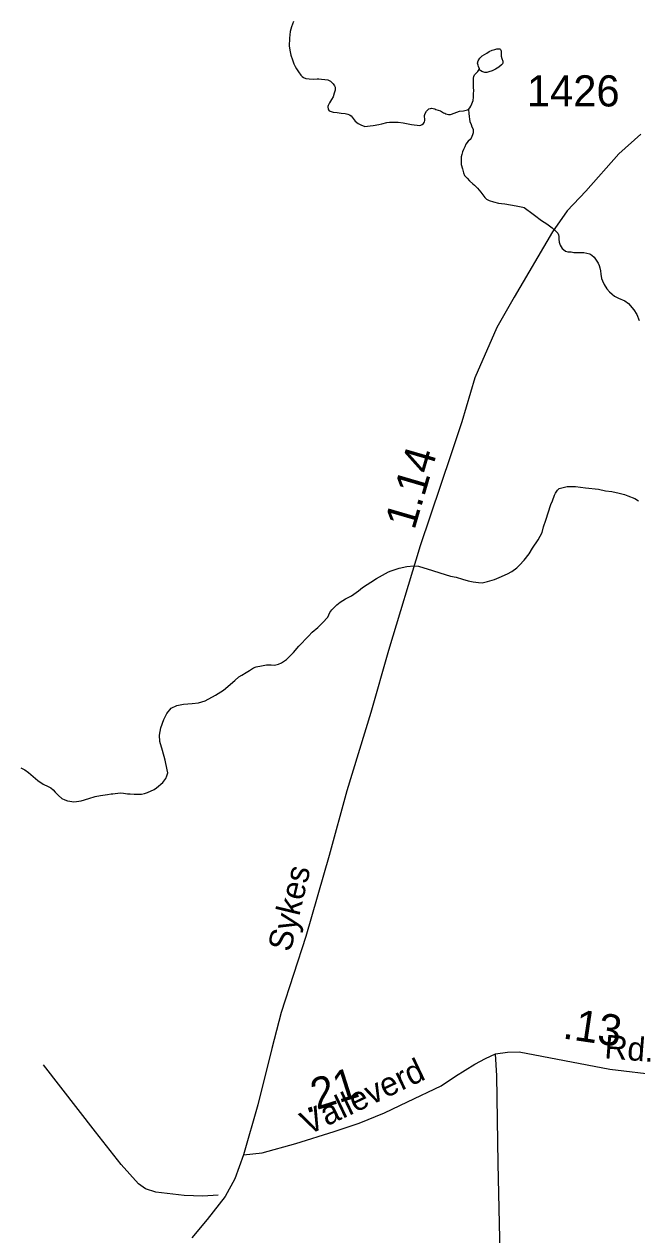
# Model space of a CAD drawing. Extents: x 2220236 to 2384410, y 720751 to 894131.
# Drawn here: x 2290632 to 2293089, y 832849 to 837706 of the extents above; entities that cross this region are included whole.
import ezdxf

# ---------------------------------------------------------------- set-up
doc = ezdxf.new("R2010")
doc.units = 0
for name, color, linetype in [('Exist Hydrographic Misc Water Feature', 7, 'Continuous'), ('Exist Hydrographic Pond Under 1500 Sq Ft', 7, 'Continuous'), ('Exist Road Non-System Type 51', 7, 'Continuous'), ('Exist Road Secondary Mileage Hundredths English Label', 7, 'Continuous'), ('Exist Road Secondary Type 51 Attributed', 7, 'Continuous'), ('Exist Road Secondary Type 51 Label', 7, 'Continuous'), ('Exist Road Secondary Type 51 Number Label', 7, 'Continuous')]:
    doc.layers.add(name, color=color, linetype=linetype)

msp = doc.modelspace()

# ---------------------------------------------------------------- linework, layer by layer
at = {"layer": 'Exist Hydrographic Misc Water Feature'}
for points in [[(2291712.2, 837717.2), (2291704.5, 837695.1), (2291698.9, 837677.2), (2291695.4, 837650.4), (2291695.3, 837617.6), (2291698.1, 837594.5), (2291701.8, 837581.3), (2291708, 837563.2)], [(2291708, 837563.2), (2291713.9, 837547.3), (2291718.6, 837536.7), (2291724, 837526.8), (2291732.2, 837514.1), (2291741.2, 837501.8), (2291746.3, 837495.8), (2291752.4, 837491.7), (2291762.2, 837488.3), (2291774.3, 837486.4), (2291794.3, 837486), (2291806.4, 837486.4), (2291814.3, 837486.2), (2291824.1, 837486), (2291838.2, 837484.1), (2291850.3, 837482.2), (2291855.5, 837479.8), (2291860.7, 837477), (2291864.5, 837473), (2291870.6, 837467), (2291876.7, 837458.7), (2291878.6, 837453), (2291879.1, 837447.1), (2291878.6, 837440.6), (2291875.8, 837429.2), (2291870.5, 837414.5), (2291864.7, 837403.2), (2291861, 837397.7), (2291856.9, 837390.2), (2291853.5, 837384.7), (2291851.5, 837379.8), (2291850.4, 837375.6), (2291850, 837372.3), (2291850.6, 837368.4), (2291851.5, 837365.1), (2291853, 837361.7), (2291855.6, 837358.4), (2291859.2, 837356.7), (2291863.4, 837355), (2291871.6, 837353.2), (2291887.6, 837351.2), (2291903, 837349.2), (2291919.7, 837347.2), (2291929.8, 837345.4), (2291936.6, 837342), (2291943.7, 837337.6), (2291951.7, 837327.5), (2291959.7, 837317.5), (2291972, 837307.4), (2291982, 837301.7), (2291998, 837295.4), (2292008.5, 837296.2), (2292019, 837297.6), (2292031.5, 837299.7), (2292053.9, 837304.1), (2292065.7, 837306.5), (2292085.8, 837311), (2292097, 837312.4), (2292117.7, 837312.6), (2292131.8, 837313.3), (2292152.1, 837309.6), (2292185.7, 837304), (2292195.9, 837302.1), (2292208.6, 837300.2), (2292217.8, 837300.1), (2292222.4, 837300.6), (2292227.7, 837303.8), (2292234, 837307.9), (2292236.1, 837311.2), (2292237.8, 837314.4), (2292238.9, 837319.3), (2292238.7, 837325.9), (2292237.5, 837334.1), (2292237.6, 837339.7), (2292240.1, 837347.8), (2292245.2, 837357.5), (2292250.2, 837362.4), (2292255.3, 837366.5), (2292260.9, 837368), (2292265.1, 837368.6), (2292272, 837367.8), (2292278.5, 837366), (2292283.1, 837364.3), (2292301.3, 837358), (2292314, 837350.5), (2292318.5, 837348.8), (2292322.7, 837346.1), (2292328.3, 837345.3), (2292334.2, 837344.2), (2292341.4, 837344.1), (2292345.3, 837345), (2292367.2, 837353.4), (2292377.7, 837356.4), (2292393.8, 837358.7), (2292399.4, 837359.3), (2292404, 837360.8), (2292409.3, 837361.7)], [(2292413.3, 837363.9), (2292419, 837369.7), (2292423.1, 837376.8), (2292427.2, 837385.9), (2292432.4, 837399.6), (2292434.3, 837412.7), (2292434.5, 837424.1), (2292434.6, 837442.2), (2292434.1, 837449.7), (2292434.3, 837460.2), (2292434.4, 837466.1), (2292434.3, 837474.3), (2292433.9, 837488.1), (2292433.9, 837489.7), (2292435.1, 837496.3), (2292438.1, 837502.1), (2292443.8, 837507.6), (2292445.8, 837510.2), (2292451.5, 837516.6), (2292454.2, 837519.8), (2292457.7, 837526.3)], [(2292413.3, 837363.9), (2292415.2, 837347.4), (2292416.3, 837335.3), (2292417.4, 837325.4), (2292419.5, 837315.5), (2292423.9, 837304), (2292427.9, 837294.1), (2292432, 837284.1), (2292432.5, 837276.6), (2292432, 837270), (2292430.2, 837261.9), (2292424, 837248.9), (2292420, 837243.4), (2292412.9, 837236), (2292403.8, 837224), (2292398.7, 837213.3), (2292393.5, 837202.9), (2292389.4, 837193.2), (2292386.9, 837183.4), (2292385.1, 837173.6), (2292385.1, 837157.2), (2292385.1, 837143.1), (2292389.3, 837125.9), (2292393.6, 837109.5), (2292398.3, 837099.5), (2292407.9, 837087.8), (2292417.8, 837077.8), (2292431.7, 837066), (2292438.1, 837060), (2292450, 837048.3), (2292463.2, 837032.6), (2292467, 837026.6), (2292478.8, 837010.9), (2292486.5, 837004.2), (2292496.5, 836998.1), (2292514.5, 836992.8), (2292534.4, 836988.5), (2292546.5, 836986.6), (2292559.6, 836984.7), (2292582.4, 836980.9), (2292604.7, 836977.2), (2292624.6, 836973.5), (2292632.4, 836971.7), (2292636.7, 836969.9), (2292647.7, 836963.1), (2292662.9, 836952), (2292678, 836940.2), (2292707.1, 836918.3), (2292727.5, 836904.8), (2292749.5, 836888.9), (2292765.6, 836874.4), (2292771.6, 836867.1), (2292774.4, 836860.5), (2292775.6, 836854.6), (2292775.7, 836843.1), (2292777.8, 836830.9), (2292781.8, 836819.3), (2292789.7, 836806.7), (2292794.2, 836801.7), (2292803.3, 836795.9), (2292812.4, 836793.1), (2292817, 836792.4), (2292825.2, 836792.2), (2292836.6, 836790.3), (2292845.1, 836790.1), (2292855, 836789.9), (2292863.2, 836790.4), (2292874.3, 836789.5), (2292876.3, 836789.5), (2292888.4, 836787.6), (2292900.4, 836784.1), (2292908.6, 836779.6), (2292917.9, 836771.2), (2292926.2, 836759.6), (2292934.4, 836747.3), (2292937.5, 836738), (2292940.6, 836728.1), (2292942.7, 836716.6), (2292945, 836702.8), (2292947.6, 836685.4), (2292951.3, 836676.4), (2292957.9, 836661.5), (2292968.4, 836644.9), (2292979.3, 836632.2), (2292989.6, 836623.1), (2292999.9, 836614.7), (2293015.8, 836606.9), (2293040.9, 836595.8), (2293056.1, 836585.7), (2293076.5, 836559.7), (2293088.3, 836541.4), (2293098.6, 836517.6)], [(2292409.3, 837361.7), (2292413.3, 837363.9)], [(2292104.3, 835512.3), (2292120.2, 835518.5), (2292136.3, 835523.1), (2292166, 835530.7), (2292194.3, 835533.3), (2292213.9, 835531.3), (2292269.9, 835513.7), (2292298.3, 835504.3), (2292342.3, 835490.9), (2292364.5, 835487.2), (2292390.3, 835479.4), (2292412.4, 835473.1), (2292432.4, 835469.4), (2292454.3, 835465.6), (2292468.4, 835465.3), (2292490.4, 835469.8), (2292518.5, 835478.4), (2292536.4, 835486.2), (2292570.1, 835501), (2292588, 835510.4), (2292608, 835524.8), (2292618.1, 835535.4), (2292637.5, 835555.3), (2292657.4, 835581.1), (2292671, 835603.8), (2292693, 835637.8), (2292708.7, 835666.3), (2292714.4, 835689.8), (2292724.1, 835715.9), (2292743.5, 835778.8), (2292751.3, 835794), (2292759, 835816.8), (2292763.1, 835824.3), (2292770.9, 835836.3), (2292776.9, 835842.7), (2292808.9, 835851.2), (2292842.7, 835851.2), (2292882.9, 835845.4), (2292935, 835840.4), (2292962.7, 835833.9), (2292988.9, 835831.1), (2293018.6, 835824.6), (2293038.8, 835819.2), (2293053.2, 835813.3), (2293081.2, 835803.6), (2293095, 835793.4)], [(2290618.9, 834723.1), (2290634.1, 834714.6), (2290650, 834703.8), (2290668.3, 834687.6), (2290686.4, 834672.5), (2290708.4, 834657.3), (2290728.8, 834648), (2290738.9, 834641.9), (2290748.9, 834634.5), (2290756.9, 834624.5), (2290769.1, 834611.7), (2290783.3, 834600), (2290795, 834594.8), (2290805.4, 834590.7), (2290814.9, 834588.8), (2290831.2, 834586.8), (2290842, 834587.3), (2290860.8, 834590.2), (2290891.2, 834599.4), (2290917.3, 834608), (2290938.6, 834611.5), (2290966.6, 834615.9), (2290981.1, 834618.2), (2290987, 834618.1), (2291016.9, 834622.4), (2291030.7, 834620.4), (2291046.7, 834618.5), (2291056.9, 834618.9), (2291072.9, 834616.9), (2291092.9, 834617.5), (2291094.9, 834617.5), (2291102.8, 834617.3), (2291114.9, 834619.3), (2291126.8, 834623.4), (2291152.7, 834635.9), (2291162.6, 834642.3), (2291188.3, 834663.7), (2291200.2, 834679.9), (2291204, 834690.6), (2291208.2, 834702), (2291205.8, 834714.2), (2291197.4, 834753.7), (2291187.1, 834791.7), (2291176.7, 834828), (2291174.6, 834854.2), (2291180.4, 834883.6), (2291192.3, 834916.2), (2291203.9, 834940.6), (2291221.4, 834962.5), (2291243.6, 834972.5), (2291271.3, 834978.5), (2291305.5, 834981.1), (2291331.4, 834983.2), (2291357.2, 834991.5), (2291399.3, 835013.6), (2291430.9, 835034.2), (2291476.6, 835072.7), (2291492.3, 835087.1), (2291504.3, 835095), (2291522.2, 835105.5), (2291536.1, 835113.4), (2291552.1, 835123.6), (2291562, 835127.6), (2291583.8, 835132.1), (2291603.8, 835135.6), (2291621.9, 835136.2), (2291636, 835134.3), (2291651.8, 835137.9), (2291663.7, 835144.2), (2291683.7, 835156.9), (2291711.5, 835185.2), (2291733, 835211), (2291772.9, 835251.2), (2291786.6, 835267.3), (2291810.3, 835285.5), (2291828.4, 835304.1), (2291850.2, 835326.6), (2291857.8, 835346.2), (2291865.9, 835356.5), (2291873.6, 835364.5), (2291885.7, 835376.7), (2291899.3, 835387), (2291921.2, 835400.6), (2291945.1, 835413.2), (2291973.1, 835433), (2291988.8, 835445.8), (2292007.1, 835457.9), (2292022.7, 835468), (2292044.6, 835482.3), (2292092.4, 835508.6), (2292104.3, 835512.3)]]:
    msp.add_lwpolyline(points, dxfattribs=at)
at = {"layer": 'Exist Hydrographic Pond Under 1500 Sq Ft'}
msp.add_lwpolyline([(2292457.7, 837526.3), (2292453.6, 837536.2), (2292452.1, 837541.2), (2292450.3, 837550.1), (2292452.1, 837559.2), (2292459.2, 837569.6), (2292469.2, 837578.5), (2292487.2, 837590.3), (2292497.2, 837596.7), (2292509.1, 837601.3), (2292519, 837604.4), (2292527.2, 837606.9), (2292530.5, 837607.4), (2292533.1, 837607.4), (2292536.4, 837607.3), (2292539, 837606.6), (2292540.6, 837605.6), (2292542.6, 837603.9), (2292544.2, 837601.6), (2292545.1, 837598.3), (2292545, 837595), (2292545.1, 837585.2), (2292545.3, 837577), (2292547.4, 837568.7), (2292551.1, 837557.2), (2292551.7, 837553.9), (2292551, 837550.6), (2292549.6, 837547.4), (2292545.6, 837542.5), (2292535.2, 837532.9), (2292521.9, 837525), (2292508.3, 837518.7), (2292494.8, 837514.1), (2292487.9, 837512.6), (2292479.7, 837512.7), (2292471.8, 837514.5), (2292467.9, 837516.3), (2292461.8, 837520.3), (2292459.9, 837522), (2292457.7, 837526.3)], dxfattribs=at)
at = {"layer": 'Exist Road Non-System Type 51'}
msp.add_lwpolyline([(2291410.3, 833008.6), (2291348.4, 833004.1), (2291274.3, 833007.4), (2291160.2, 833020.2), (2291118.1, 833033.9), (2291089.9, 833053.6), (2291021.4, 833130.8), (2290918.1, 833262), (2290709.8, 833531.8)], dxfattribs=at)
at = {"layer": 'Exist Road Secondary Type 51 Attributed'}
for points in [[(2293105.1, 837265.3), (2293017, 837186), (2292884.8, 837036.1), (2292809.9, 836956.8), (2292750.9, 836872.5), (2292597.4, 836610.9), (2292528, 836489.6), (2292439.9, 836286.9), (2292387, 836110.6), (2292343, 835978.4), (2292219.6, 835612.6), (2292092.6, 835192.9), (2292022.3, 834945.2), (2291926.6, 834630.7), (2291854.6, 834370.6), (2291761.6, 834045.6), (2291663.3, 833740.8), (2291624.7, 833596.4), (2291569.3, 833370.9), (2291511.3, 833170.6)], [(2291511.3, 833170.6), (2291586.8, 833177.6), (2291722.1, 833216.2), (2291874.8, 833263.7), (2291974.9, 833297.1), (2292076.8, 833339.2), (2292169.8, 833383.2), (2292303.8, 833446.7), (2292361.4, 833485.3), (2292439, 833534.1), (2292482.6, 833556.4), (2292522.8, 833574.7)], [(2292099.6, 828159.4), (2292127.7, 828222.7), (2292314.7, 828670.7), (2292465.7, 829034.5), (2292509.6, 829194.3), (2292534.2, 829287.5), (2292550, 829398.2), (2292558.8, 829529.9), (2292558.8, 829818.1), (2292550, 830183.6), (2292544.7, 830909.2), (2292543, 831272.9), (2292538.6, 831754.4), (2292551.7, 832467.7), (2292542.1, 832713.7), (2292533.3, 833135.4), (2292528, 833486.8), (2292522.8, 833574.7)], [(2292522.8, 833574.7), (2292570.2, 833581.7), (2292617.6, 833583.5), (2292981.1, 833513.2), (2293183, 833490.3)], [(2291511.3, 833170.6), (2291476.2, 833073.9), (2291437.6, 833003.6), (2291365.3, 832910.2), (2291304, 832837.6)]]:
    msp.add_lwpolyline(points, dxfattribs=at)

# ---------------------------------------------------------------- texts
at = {"layer": 'Exist Road Secondary Mileage Hundredths English Label'}
for s, rotation, p in [('1.14', 73.7126, (2292196.8, 835673.7)), ('.13', 351.5323, (2292788.2, 833637.6)), ('.21', 17.595, (2291760.8, 833335.4))]:
    msp.add_text(s, height=125, rotation=rotation, dxfattribs=at).set_placement(p)
at = {"layer": 'Exist Road Secondary Type 51 Label'}
for s, rotation, p in [('Sykes', 76.5304, (2291700.4, 833981.2)), ('Rd.', 355.5179, (2292956.8, 833557.7)), ('Valleverd', 25.463, (2291769, 833247.6))]:
    msp.add_text(s, height=95, rotation=rotation, dxfattribs=at).set_placement(p)
at = {"layer": 'Exist Road Secondary Type 51 Number Label'}
msp.add_text('1426', height=125, dxfattribs=at).set_placement((2292648, 837375.9))

doc.saveas('drawing.dxf')
